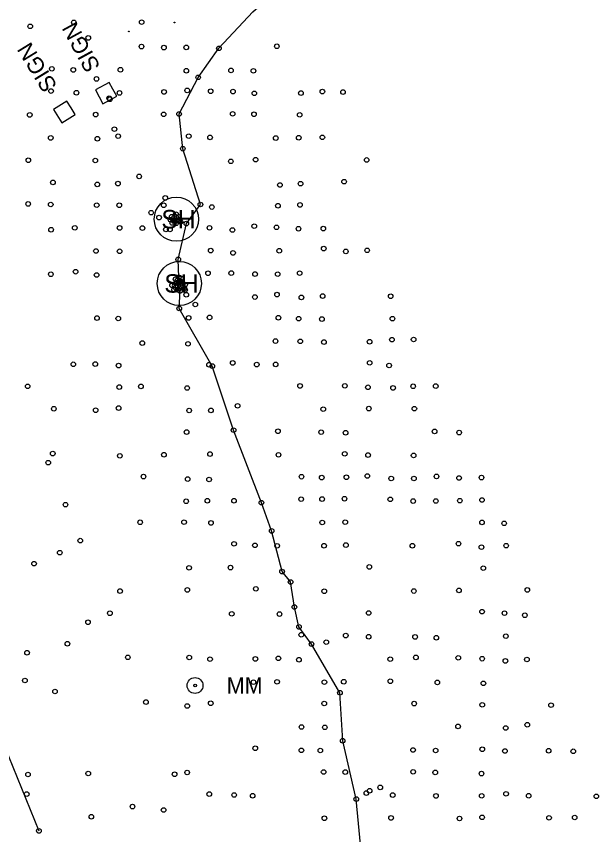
# Model space of a CAD drawing. Extents: x 20503438 to 20508873, y 7964251 to 7984667.
# Drawn here: x 20506298.8 to 20506551.4, y 7975470.8 to 7975825.9 of the extents above; entities that cross this region are included whole.
import ezdxf

# ---------------------------------------------------------------- set-up
doc = ezdxf.new("R2010")
doc.units = 0
for name, color, linetype in [('SurBreakLine', 7, 'Continuous'), ('SurControl', 7, 'Continuous'), ('SurDrainageArrowDown', 7, 'Continuous'), ('SurDrainageArrowUp', 7, 'Continuous'), ('SurNaturalCells', 7, 'Continuous'), ('SurPointsNonDTM', 7, 'Continuous'), ('SurRoadPoints', 7, 'Continuous'), ('SurSurveyPoints', 7, 'Continuous')]:
    doc.layers.add(name, color=color, linetype=linetype)

msp = doc.modelspace()

# ---------------------------------------------------------------- linework, layer by layer
at = {"layer": 'SurBreakLine'}
for points in [[(20506368.09, 7975736.12), (20506369.96, 7975736.74), (20506369.21, 7975738.9), (20506367.99, 7975740.03), (20506366.14, 7975738.93), (20506365.67, 7975737.62), (20506366.34, 7975736.24)], [(20506367.21, 7975737.46), (20506368.67, 7975737.54), (20506368.25, 7975738.46)], [(20506367.79, 7975711.81), (20506366.29, 7975709.18), (20506367.16, 7975707.27), (20506368.89, 7975707.18), (20506371.98, 7975707.13), (20506371.97, 7975709.51), (20506370.16, 7975712.19)], [(20506371.67, 7975707.84), (20506370.43, 7975709.98), (20506369.9, 7975710.66), (20506369.32, 7975710.71), (20506368.61, 7975710.4), (20506368.84, 7975708.75), (20506369.48, 7975707.79)]]:
    msp.add_lwpolyline(points, close=True, dxfattribs=at)
at = {"layer": 'SurControl'}
for centre in [(20506367.35, 7975823.2), (20506347.53, 7975819.34)]:
    msp.add_circle(centre, 0.15, dxfattribs=at)
at = {"layer": 'SurDrainageArrowDown'}
for points in [[(20506369.19, 7975712.67), (20506368.98, 7975720.4), (20506372.51, 7975735.94), (20506378.6, 7975744.24), (20506370.99, 7975768.45), (20506369.36, 7975783.51), (20506377.65, 7975799.41), (20506386.64, 7975812.01), (20506401.37, 7975827.82), (20506414.65, 7975839.37), (20506420.46, 7975844.64)], [(20506448.47, 7975462.02), (20506446.23, 7975486.24), (20506440.33, 7975511.57), (20506439.15, 7975532.39), (20506426.79, 7975553.52), (20506421.38, 7975560.96), (20506419.39, 7975569.59), (20506417.75, 7975580.45), (20506414.05, 7975584.95), (20506409.52, 7975602.62), (20506405.07, 7975614.86), (20506393, 7975646.33), (20506383.77, 7975674.13), (20506369.42, 7975699.16), (20506369.77, 7975706.75)]]:
    msp.add_lwpolyline(points, dxfattribs=at)
at = {"layer": 'SurDrainageArrowUp'}
msp.add_lwpolyline([(20506231.15, 7975631.95), (20506233.26, 7975631.96), (20506236.58, 7975630.18), (20506243.17, 7975627.24), (20506247.93, 7975620.78), (20506250.89, 7975614.39), (20506259.85, 7975590.11), (20506270.44, 7975567.92), (20506289.62, 7975518.74), (20506308.54, 7975472.45)], dxfattribs=at)
at = {"layer": 'SurNaturalCells'}
for centre in [(20506368.17, 7975737.88), (20506369.46, 7975709.98)]:
    msp.add_circle(centre, 9.59, dxfattribs=at)
at = {"layer": 'SurPointsNonDTM'}
for centre in [(20506329.94, 7975816.51), (20506339, 7975790.35), (20506339.3, 7975789.9), (20506360.66, 7975738.55), (20506376.4, 7975700.84), (20506394.73, 7975656.87)]:
    msp.add_circle(centre, 1, dxfattribs=at)
at = {"layer": 'SurRoadPoints'}
for points in [[(20506340.68, 7975794.21), (20506340.68, 7975794.21), (20506339.03, 7975797.22), (20506333.02, 7975793.93), (20506336.31, 7975787.92), (20506342.32, 7975791.21), (20506340.68, 7975794.21)], [(20506322.49, 7975786.18), (20506322.49, 7975786.18), (20506320.7, 7975789.1), (20506314.86, 7975785.52), (20506318.44, 7975779.68), (20506324.28, 7975783.26), (20506322.49, 7975786.18)]]:
    msp.add_lwpolyline(points, dxfattribs=at)
for radius in [3.43, 0.571]:
    msp.add_circle((20506376.29, 7975535.54), radius, dxfattribs=at)
at = {"layer": 'SurSurveyPoints'}
for centre in [(20506304.76, 7975821.55), (20506323.69, 7975823.25), (20506353.11, 7975823.35), (20506353.04, 7975812.77), (20506362.76, 7975812.32), (20506372.46, 7975812.39), (20506386.64, 7975812.01), (20506411.78, 7975812.9), (20506314.13, 7975803.1), (20506323.43, 7975802.63), (20506343.91, 7975802.69), (20506372.5, 7975802.28), (20506391.89, 7975802.4), (20506401.61, 7975802.25), (20506333.54, 7975798.71), (20506377.65, 7975799.41), (20506313.81, 7975793.47), (20506372.88, 7975793.73), (20506383.06, 7975793.38), (20506392.74, 7975793.25), (20506431.52, 7975793.23), (20506324.82, 7975792.73), (20506343.5, 7975792.64), (20506362.83, 7975793.07), (20506402, 7975792.47), (20506422.23, 7975792.58), (20506440.47, 7975793.01), (20506304.56, 7975783.12), (20506333.17, 7975783.24), (20506362.67, 7975783.36), (20506369.36, 7975783.51), (20506392.59, 7975783.59), (20506401.87, 7975783.4), (20506421.68, 7975783.13), (20506341.29, 7975776.91), (20506313.66, 7975773.14), (20506333.91, 7975772.78), (20506342.91, 7975773.88), (20506373.54, 7975773.9), (20506382.78, 7975773.36), (20506411.31, 7975773.07), (20506421.27, 7975773.21), (20506431.52, 7975773.39), (20506370.99, 7975768.45), (20506303.94, 7975763.44), (20506333.01, 7975763.33), (20506391.81, 7975762.97), (20506402.56, 7975763.68), (20506450.74, 7975763.56), (20506352.04, 7975756.42), (20506440.96, 7975754.15), (20506314.61, 7975753.83), (20506333.87, 7975752.97), (20506342.82, 7975753.31), (20506413.12, 7975752.71), (20506422.06, 7975753.28), (20506363.35, 7975747.1), (20506303.86, 7975744.48), (20506313.65, 7975744.22), (20506333.61, 7975743.95), (20506343.41, 7975743.9), (20506362.69, 7975743.92), (20506378.6, 7975744.24), (20506412.25, 7975743.69), (20506421.81, 7975744.07), (20506357.23, 7975740.7), (20506367.99, 7975740.03), (20506383.55, 7975743.14), (20506365.67, 7975737.62), (20506366.14, 7975738.93), (20506367.21, 7975737.46), (20506368.25, 7975738.46), (20506368.67, 7975737.54), (20506369.21, 7975738.9), (20506369.96, 7975736.74), (20506313.83, 7975733.29), (20506324.1, 7975734.11), (20506343.53, 7975734.06), (20506353.45, 7975733.99), (20506363.66, 7975733.43), (20506365.39, 7975733.39), (20506366.34, 7975736.24), (20506368.09, 7975736.12), (20506372.51, 7975735.94), (20506382.56, 7975734.12), (20506392.51, 7975733.17), (20506401.98, 7975734.84), (20506411.63, 7975734.33), (20506421.17, 7975733.72), (20506431.94, 7975733.79), (20506333.29, 7975724.06), (20506343.55, 7975723.93), (20506383.07, 7975724.23), (20506392.76, 7975723.24), (20506412.83, 7975724.16), (20506432.11, 7975725.11), (20506441.69, 7975723.87), (20506450.95, 7975724.36), (20506368.98, 7975720.4), (20506324.46, 7975715.08), (20506313.7, 7975713.99), (20506333.57, 7975713.65), (20506367.79, 7975711.81), (20506369.19, 7975712.67), (20506370.16, 7975712.19), (20506381.89, 7975714.4), (20506391.98, 7975714.47), (20506402.32, 7975714.05), (20506412.13, 7975714.02), (20506421.67, 7975714.43), (20506366.29, 7975709.18), (20506368.61, 7975710.4), (20506368.84, 7975708.75), (20506369.32, 7975710.71), (20506369.9, 7975710.66), (20506370.43, 7975709.98), (20506371.97, 7975709.51), (20506367.16, 7975707.27), (20506368.89, 7975707.18), (20506369.48, 7975707.79), (20506369.77, 7975706.75), (20506371.67, 7975707.84), (20506371.98, 7975707.13), (20506372.48, 7975705.08), (20506411.83, 7975705.15), (20506431.65, 7975704.5), (20506461.16, 7975704.43), (20506402.24, 7975704.09), (20506422.43, 7975703.93), (20506369.42, 7975699.16), (20506333.74, 7975694.96), (20506342.98, 7975694.77), (20506373.47, 7975695.01), (20506382.58, 7975695.23), (20506412.44, 7975695.1), (20506421.25, 7975694.71), (20506431.31, 7975694.52), (20506461.93, 7975694.71), (20506353.39, 7975684.12), (20506373.22, 7975683.8), (20506411.17, 7975684.96), (20506421.92, 7975684.87), (20506432.2, 7975684.56), (20506452, 7975684.7), (20506461.7, 7975685.6), (20506471.12, 7975685.67), (20506323.47, 7975674.9), (20506332.99, 7975674.99), (20506343.12, 7975674.35), (20506382.34, 7975674.71), (20506383.77, 7975674.13), (20506392.64, 7975675.49), (20506403.04, 7975674.79), (20506411.27, 7975674.87), (20506452.05, 7975675.52), (20506460.48, 7975674.39), (20506303.65, 7975665.35), (20506352.8, 7975665.32), (20506421.84, 7975665.52), (20506441.26, 7975665.55), (20506470.91, 7975665.36), (20506480.71, 7975665.44), (20506343.41, 7975665.03), (20506372.85, 7975664.61), (20506451.29, 7975664.92), (20506462.21, 7975664.65), (20506315.02, 7975655.6), (20506333.16, 7975654.98), (20506343.1, 7975655.91), (20506373.71, 7975654.84), (20506383.16, 7975654.9), (20506431.9, 7975655.42), (20506451.67, 7975655.68), (20506471.44, 7975655.65), (20506372.62, 7975645.5), (20506393, 7975646.33), (20506412.24, 7975645.84), (20506431.01, 7975645.44), (20506441.59, 7975645.22), (20506480.23, 7975645.78), (20506490.89, 7975645.29), (20506314.53, 7975636.17), (20506343.64, 7975635.19), (20506362.79, 7975635.65), (20506382.76, 7975635.94), (20506412.48, 7975635.62), (20506441.24, 7975636.06), (20506451.36, 7975635.52), (20506471.12, 7975635.35), (20506312.57, 7975632.21), (20506451.02, 7975626.44), (20506353.91, 7975626.18), (20506373.08, 7975625.08), (20506382.35, 7975624.9), (20506422.47, 7975626.13), (20506431.25, 7975625.75), (20506441.95, 7975625.9), (20506461.4, 7975625.35), (20506471.26, 7975625.34), (20506481.05, 7975626.24), (20506490.84, 7975625.57), (20506500.57, 7975625.76), (20506381.62, 7975615.71), (20506393.19, 7975615.71), (20506422.33, 7975616.38), (20506431.41, 7975616.41), (20506441.14, 7975616.57), (20506460.99, 7975616.31), (20506491.17, 7975615.74), (20506500.79, 7975616.02), (20506320.06, 7975614), (20506372.42, 7975615.48), (20506405.07, 7975614.86), (20506470.92, 7975615.57), (20506480.74, 7975615.58), (20506352.47, 7975606.37), (20506371.51, 7975606.42), (20506383.21, 7975606.08), (20506431.47, 7975606.27), (20506441.44, 7975606.41), (20506500.78, 7975606.3), (20506510.4, 7975605.89), (20506409.52, 7975602.62), (20506326.48, 7975598.39), (20506393.2, 7975596.99), (20506402.27, 7975596.36), (20506411.92, 7975596.13), (20506432.26, 7975596.18), (20506441.73, 7975596.45), (20506470.59, 7975596.18), (20506490.59, 7975597.08), (20506500.54, 7975595.54), (20506511.26, 7975596.2), (20506317.59, 7975593.18), (20506306.43, 7975588.4), (20506373.69, 7975586.58), (20506391.66, 7975586.7), (20506414.05, 7975584.95), (20506451.89, 7975587), (20506501.36, 7975586.46), (20506417.75, 7975580.45), (20506372.94, 7975577.02), (20506402.65, 7975577.47), (20506490.79, 7975576.79), (20506520.45, 7975577.01), (20506343.75, 7975576.5), (20506432.34, 7975576.44), (20506471.19, 7975576.52), (20506419.39, 7975569.59), (20506339.33, 7975566.89), (20506392.2, 7975566.64), (20506412.92, 7975566.52), (20506451.6, 7975566.98), (20506500.8, 7975567.56), (20506510.53, 7975566.9), (20506519.37, 7975566.03), (20506329.83, 7975562.96), (20506421.38, 7975560.96), (20506422.38, 7975557.54), (20506441.66, 7975557.2), (20506451.62, 7975556.69), (20506471.76, 7975556.62), (20506480.97, 7975556.25), (20506511.14, 7975556.95), (20506320.89, 7975553.64), (20506426.79, 7975553.52), (20506433.23, 7975554.34), (20506303.39, 7975549.76), (20506347.1, 7975547.76), (20506373.76, 7975547.68), (20506382.78, 7975546.97), (20506402.46, 7975547.05), (20506412.45, 7975547.33), (20506421.36, 7975546.71), (20506460.97, 7975546.97), (20506472.1, 7975547.72), (20506490.5, 7975547.55), (20506500.87, 7975547.16), (20506510.94, 7975546.18), (20506520.29, 7975546.83), (20506302.48, 7975537.71), (20506401.64, 7975536.99), (20506411.88, 7975537.12), (20506432.39, 7975536.96), (20506440.81, 7975537.16), (20506461, 7975537.39), (20506481.41, 7975536.86), (20506501.38, 7975536.47), (20506315.51, 7975532.93), (20506439.15, 7975532.39), (20506354.98, 7975528.34), (20506383.1, 7975527.82), (20506432.35, 7975527.72), (20506471.34, 7975527.67), (20506500.91, 7975527.14), (20506530.74, 7975527.01), (20506372.88, 7975526.64), (20506422.48, 7975517.52), (20506432.58, 7975517.39), (20506490.41, 7975517.79), (20506511.09, 7975517.1), (20506520.44, 7975518.49), (20506440.33, 7975511.57), (20506402.4, 7975508.29), (20506422.44, 7975507.39), (20506430.63, 7975507.33), (20506470.88, 7975507.55), (20506480.67, 7975507.32), (20506500.89, 7975507.86), (20506510.74, 7975507.1), (20506529.7, 7975507.24), (20506540.38, 7975506.98), (20506303.8, 7975496.93), (20506329.96, 7975497.34), (20506367.4, 7975497.02), (20506372.85, 7975497.77), (20506432.07, 7975498), (20506441.45, 7975497.97), (20506470.9, 7975498.06), (20506480.52, 7975497.81), (20506500.58, 7975497.32), (20506303.24, 7975488.41), (20506382.45, 7975488.43), (20506393.24, 7975488.02), (20506450.6, 7975488.85), (20506452.04, 7975489.87), (20506456.62, 7975491.32), (20506462.05, 7975488), (20506511.22, 7975488.53), (20506401.27, 7975487.7), (20506446.23, 7975486.24), (20506480.81, 7975487.62), (20506500.65, 7975487.66), (20506521.04, 7975487.68), (20506550.39, 7975487.43), (20506349.14, 7975482.98), (20506362.64, 7975481.5), (20506331.29, 7975478.58), (20506432.41, 7975477.93), (20506461.34, 7975478.07), (20506491.02, 7975477.84), (20506500.83, 7975478.34), (20506529.87, 7975478.13), (20506541, 7975478.25), (20506308.54, 7975472.45)]:
    msp.add_circle(centre, 1, dxfattribs=at)

# ---------------------------------------------------------------- texts
at = {"layer": 'SurNaturalCells'}
for p in [(20506361.65, 7975733.88), (20506362.94, 7975705.98)]:
    msp.add_text('SH', height=7.995, rotation=360, dxfattribs=at).set_placement(p)
at = {"layer": 'SurRoadPoints'}
for s, rotation, p in [('SIGN', 118.6601, (20506335.36, 7975804.09)), ('SIGN', 121.5323, (20506316.69, 7975795.77)), ('MM', 360, (20506390, 7975532.05))]:
    msp.add_text(s, height=6.995, rotation=rotation, dxfattribs=at).set_placement(p)

doc.saveas('drawing.dxf')
